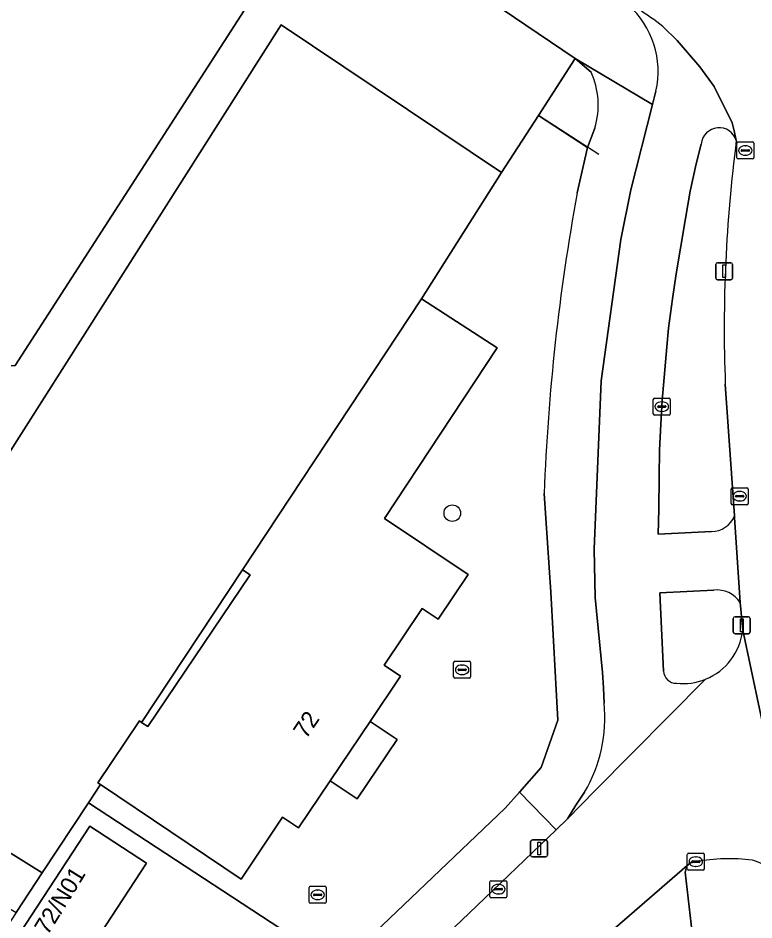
# Model space of a CAD drawing. Extents: x 159279 to 160377, y 384531 to 385888.
# Drawn here: x 159919.9 to 159963.2, y 384612.4 to 384665.5 of the extents above; entities that cross this region are included whole.
import ezdxf

# ---------------------------------------------------------------- set-up
doc = ezdxf.new("R2010")
doc.units = 0
for name, color, linetype in [('IMGEO_Berm_groen', 7, 'Continuous'), ('IMGEO_Boom', 7, 'Continuous'), ('IMGEO_Erf', 7, 'Continuous'), ('IMGEO_Fietspad_open', 7, 'Continuous'), ('IMGEO_Groenvoorziening', 7, 'Continuous'), ('IMGEO_Hek', 7, 'Continuous'), ('IMGEO_Kolk', 7, 'Continuous'), ('IMGEO_Lichtmast', 7, 'Continuous'), ('IMGEO_Muur', 7, 'Continuous'), ('IMGEO_Pand', 7, 'Continuous'), ('IMGEO_Pand_nummerreeks', 7, 'Continuous'), ('IMGEO_Parkeervlak_open', 7, 'Continuous'), ('IMGEO_Rijbaan_lokaal_open', 7, 'Continuous'), ('IMGEO_Voetpad_open', 7, 'Continuous')]:
    doc.layers.add(name, color=color, linetype=linetype)

msp = doc.modelspace()

# ---------------------------------------------------------------- linework, layer by layer
at = {"layer": 'IMGEO_Berm_groen'}
for points in [[(159960.072, 384658.063), (159959.777, 384656.892), (159959.424, 384655.282), (159959.151, 384653.673), (159958.839, 384651.922), (159958.586, 384650.412), (159958.371, 384648.952), (159958.149, 384647.222), (159958.043, 384646.113), (159957.881, 384644.313), (159957.766, 384642.954), (159957.683, 384641.564), (159957.609, 384640.035), (159957.585, 384638.466), (159957.564, 384636.567), (159957.539, 384635.088), (159960.666, 384635.241)], [(159962.02, 384636.159), (159961.483, 384643.929)], [(159960.81, 384631.794), (159957.634, 384631.63), (159957.856, 384627.026)], [(159962.509, 384629.437), (159962.368, 384631.057)]]:
    msp.add_lwpolyline(points, dxfattribs=at)
for centre, radius, start, end in [((159961.121, 384657.971), 1.053, 16.0201, 175.0101), ((160047.828, 384647.194), 86.407, 172.641, 182.16585), ((159960.667, 384636.698), 1.457, 269.9779, 338.2959), ((159960.984, 384630.146), 1.657, 33.3563, 96.0114), ((159959.001, 384629.814), 3.528, 292.0203, 353.8733), ((159958.585, 384627.037), 0.729, 180.8556, 271.489), ((159959.002, 384629.81), 3.525, 263.5245, 292.0356)]:
    msp.add_arc(centre, radius, start, end, dxfattribs=at)
at = {"layer": 'IMGEO_Boom'}
msp.add_circle((159945.415, 384636.324), 0.489, dxfattribs=at)
at = {"layer": 'IMGEO_Erf'}
msp.add_lwpolyline([(159933.058, 384632.987), (159927.127, 384624.004), (159927.493, 384623.757), (159933.507, 384632.696)], close=True, dxfattribs=at)
at = {"layer": 'IMGEO_Fietspad_open'}
for points in [[(159962.133, 384658.262), (159961.997, 384658.844), (159961.887, 384659.317), (159960.829, 384661.451), (159959.986, 384662.616), (159958.648, 384664.154), (159957.813, 384664.987)], [(159957.401, 384661.18), (159957.199, 384660.386), (159955.919, 384655.361), (159955.328, 384652.443), (159954.177, 384644.121), (159953.762, 384634.199), (159953.832, 384631.35), (159954.249, 384626.949), (159954.307, 384626.043), (159954.348, 384625.135)], [(159959.424, 384655.282), (159959.777, 384656.892), (159960.072, 384658.063)], [(159960.666, 384635.241), (159957.539, 384635.088), (159957.564, 384636.567), (159957.585, 384638.466), (159957.609, 384640.035), (159957.683, 384641.564), (159957.766, 384642.954), (159957.881, 384644.313), (159958.043, 384646.113), (159958.149, 384647.222), (159958.371, 384648.952), (159958.586, 384650.412), (159958.839, 384651.922), (159959.151, 384653.673), (159959.424, 384655.282)], [(159962.368, 384631.057), (159962.342, 384631.357), (159962.027, 384636.063), (159962.02, 384636.159)], [(159957.856, 384627.026), (159957.634, 384631.63), (159960.81, 384631.794)], [(159953.195, 384619.895), (159952.685, 384619.136), (159952.191, 384618.333), (159953.832, 384619.989), (159960.324, 384626.543)], [(159959.65, 384610.591), (159959.117, 384615.183), (159959.237, 384615.576), (159953.042, 384610.201)]]:
    msp.add_lwpolyline(points, dxfattribs=at)
for centre, radius, start, end in [((159946.157, 384649.915), 19.054, 52.2827, 63.1476), ((159952.317, 384662.337), 5.214, 347.1759, 48.5154), ((159961.121, 384657.971), 1.053, 16.0201, 175.0101), ((159960.667, 384636.698), 1.457, 269.9779, 338.2959), ((159960.984, 384630.146), 1.657, 33.3563, 96.0114), ((159958.585, 384627.037), 0.729, 180.8556, 271.489), ((159959.002, 384629.81), 3.525, 263.5245, 292.0356), ((159945.826, 384624.263), 8.567, 329.3417, 5.8393)]:
    msp.add_arc(centre, radius, start, end, dxfattribs=at)
at = {"layer": 'IMGEO_Groenvoorziening'}
for points in [[(159898.506, 384656.984), (159916.263, 384644.943), (159919.674, 384645.016), (159933.943, 384667.166)], [(159959.75, 384615.8), (159959.479, 384615.748), (159959.237, 384615.576), (159959.117, 384615.183), (159959.65, 384610.591)]]:
    msp.add_lwpolyline(points, dxfattribs=at)
msp.add_lwpolyline([(159923.997, 384619.258), (159924.709, 384620.341), (159924.556, 384620.444), (159927.006, 384624.086), (159927.127, 384624.004), (159933.058, 384632.987), (159943.594, 384648.942), (159948.313, 384656.384), (159935.334, 384665.074), (159908.611, 384623.041), (159921.279, 384615.144)], close=True, dxfattribs=at)
for centre, radius, start, end in [((159961.712, 384604.831), 11.143, 82.9578, 100.1404), ((159961.719, 384611.564), 4.535, 21.3259, 72.5599)]:
    msp.add_arc(centre, radius, start, end, dxfattribs=at)
at = {"layer": 'IMGEO_Hek'}
msp.add_lwpolyline([(159954.033, 384657.44), (159950.48, 384659.737)], dxfattribs=at)
at = {"layer": 'IMGEO_Kolk'}
for p, q in [((159962.165, 384657.257), (159962.165, 384658.109)), ((159962.24, 384658.183), (159963.092, 384658.183)), ((159963.166, 384658.109), (159963.166, 384657.257)), ((159962.424, 384657.677), (159962.424, 384657.689)), ((159962.862, 384657.64), (159962.464, 384657.64)), ((159962.467, 384657.726), (159962.865, 384657.726)), ((159962.653, 384657.963), (159962.678, 384657.963)), ((159962.908, 384657.689), (159962.908, 384657.677)), ((159963.092, 384657.183), (159962.24, 384657.183)), ((159962.676, 384657.403), (159962.651, 384657.403)), ((159957.245, 384642.171), (159957.245, 384643.023)), ((159957.32, 384643.097), (159958.172, 384643.097)), ((159957.733, 384642.877), (159957.758, 384642.877)), ((159958.246, 384643.023), (159958.246, 384642.171)), ((159957.504, 384642.591), (159957.504, 384642.603)), ((159957.942, 384642.554), (159957.544, 384642.554)), ((159957.547, 384642.64), (159957.945, 384642.64)), ((159957.756, 384642.317), (159957.731, 384642.317)), ((159957.988, 384642.603), (159957.988, 384642.591)), ((159958.172, 384642.097), (159957.32, 384642.097)), ((159961.825, 384636.895), (159961.825, 384637.747)), ((159961.9, 384637.821), (159962.752, 384637.821)), ((159962.127, 384637.364), (159962.525, 384637.364)), ((159962.313, 384637.601), (159962.338, 384637.601)), ((159962.826, 384637.747), (159962.826, 384636.895)), ((159962.752, 384636.821), (159961.9, 384636.821)), ((159962.084, 384637.315), (159962.084, 384637.327)), ((159962.522, 384637.278), (159962.124, 384637.278)), ((159962.336, 384637.041), (159962.311, 384637.041)), ((159962.568, 384637.327), (159962.568, 384637.315)), ((159945.493, 384626.676), (159945.493, 384627.528)), ((159945.568, 384627.602), (159946.42, 384627.602)), ((159945.981, 384627.382), (159946.006, 384627.382)), ((159946.494, 384627.528), (159946.494, 384626.676)), ((159945.752, 384627.096), (159945.752, 384627.108)), ((159946.19, 384627.059), (159945.792, 384627.059)), ((159945.795, 384627.145), (159946.193, 384627.145)), ((159946.004, 384626.822), (159945.979, 384626.822)), ((159946.236, 384627.108), (159946.236, 384627.096)), ((159946.42, 384626.602), (159945.568, 384626.602)), ((159959.249, 384615.374), (159959.249, 384616.226)), ((159959.324, 384616.3), (159960.176, 384616.3)), ((159960.25, 384616.226), (159960.25, 384615.374)), ((159959.508, 384615.794), (159959.508, 384615.806)), ((159959.946, 384615.757), (159959.548, 384615.757)), ((159959.551, 384615.843), (159959.949, 384615.843)), ((159959.737, 384616.08), (159959.762, 384616.08)), ((159959.992, 384615.806), (159959.992, 384615.794)), ((159960.176, 384615.3), (159959.324, 384615.3)), ((159959.76, 384615.52), (159959.735, 384615.52)), ((159947.624, 384613.753), (159947.624, 384614.605)), ((159947.699, 384614.679), (159948.551, 384614.679)), ((159948.625, 384614.605), (159948.625, 384613.753)), ((159936.99, 384613.424), (159936.99, 384614.276)), ((159937.065, 384614.35), (159937.917, 384614.35)), ((159937.478, 384614.13), (159937.503, 384614.13)), ((159937.991, 384614.276), (159937.991, 384613.424)), ((159947.883, 384614.173), (159947.883, 384614.185)), ((159948.321, 384614.136), (159947.923, 384614.136)), ((159947.926, 384614.222), (159948.324, 384614.222)), ((159948.112, 384614.459), (159948.137, 384614.459)), ((159948.367, 384614.185), (159948.367, 384614.173)), ((159937.249, 384613.844), (159937.249, 384613.856)), ((159937.687, 384613.807), (159937.289, 384613.807)), ((159937.292, 384613.893), (159937.69, 384613.893)), ((159937.501, 384613.57), (159937.476, 384613.57)), ((159937.733, 384613.856), (159937.733, 384613.844)), ((159948.551, 384613.679), (159947.699, 384613.679)), ((159948.135, 384613.899), (159948.11, 384613.899)), ((159937.917, 384613.35), (159937.065, 384613.35))]:
    msp.add_line(p, q, dxfattribs=at)
for points in [[(159962.165, 384657.257), (159962.165, 384658.109)], [(159962.24, 384658.183), (159963.092, 384658.183)], [(159963.166, 384658.109), (159963.166, 384657.257)], [(159963.092, 384657.183), (159962.24, 384657.183)], [(159957.245, 384642.171), (159957.245, 384643.023)], [(159957.32, 384643.097), (159958.172, 384643.097)], [(159958.246, 384643.023), (159958.246, 384642.171)], [(159958.172, 384642.097), (159957.32, 384642.097)], [(159961.825, 384636.895), (159961.825, 384637.747)], [(159961.9, 384637.821), (159962.752, 384637.821)], [(159962.826, 384637.747), (159962.826, 384636.895)], [(159962.752, 384636.821), (159961.9, 384636.821)], [(159945.493, 384626.676), (159945.493, 384627.528)], [(159945.568, 384627.602), (159946.42, 384627.602)], [(159946.494, 384627.528), (159946.494, 384626.676)], [(159946.42, 384626.602), (159945.568, 384626.602)], [(159959.249, 384615.374), (159959.249, 384616.226)], [(159959.324, 384616.3), (159960.176, 384616.3)], [(159960.25, 384616.226), (159960.25, 384615.374)], [(159960.176, 384615.3), (159959.324, 384615.3)], [(159947.624, 384613.753), (159947.624, 384614.605)], [(159947.699, 384614.679), (159948.551, 384614.679)], [(159948.625, 384614.605), (159948.625, 384613.753)], [(159936.99, 384613.424), (159936.99, 384614.276)], [(159937.065, 384614.35), (159937.917, 384614.35)], [(159937.991, 384614.276), (159937.991, 384613.424)], [(159948.551, 384613.679), (159947.699, 384613.679)], [(159937.917, 384613.35), (159937.065, 384613.35)]]:
    msp.add_lwpolyline(points, dxfattribs=at)
for centre, radius, start, end in [((159962.242, 384658.107), 0.0765, 91.552, 178.448), ((159962.242, 384658.107), 0.0765, 91.552, 178.448), ((159963.09, 384658.107), 0.0765, 1.552, 88.448), ((159963.09, 384658.107), 0.0765, 1.552, 88.448), ((159962.464, 384657.686), 0.0403, 85.8775, 175.7526), ((159962.461, 384657.676), 0.0366, 178.938, 274.7102), ((159962.865, 384657.683), 0.043, 264.8664, 352.4533), ((159962.869, 384657.688), 0.0386, 1.7309, 96.639), ((159962.242, 384657.259), 0.0765, 181.552, 268.448), ((159962.242, 384657.259), 0.0765, 181.552, 268.448), ((159963.09, 384657.259), 0.0765, 271.552, 358.448), ((159963.09, 384657.259), 0.0765, 271.552, 358.448), ((159957.322, 384643.021), 0.0765, 91.552, 178.448), ((159957.322, 384643.021), 0.0765, 91.552, 178.448), ((159958.17, 384643.021), 0.0765, 1.552, 88.448), ((159958.17, 384643.021), 0.0765, 1.552, 88.448), ((159957.322, 384642.173), 0.0765, 181.552, 268.448), ((159957.322, 384642.173), 0.0765, 181.552, 268.448), ((159957.544, 384642.6), 0.0403, 85.8775, 175.7526), ((159957.541, 384642.59), 0.0366, 178.938, 274.7102), ((159957.945, 384642.597), 0.043, 264.8664, 352.4533), ((159957.949, 384642.602), 0.0386, 1.7309, 96.639), ((159958.17, 384642.173), 0.0765, 271.552, 358.448), ((159958.17, 384642.173), 0.0765, 271.552, 358.448), ((159961.902, 384637.745), 0.0765, 91.552, 178.448), ((159961.902, 384637.745), 0.0765, 91.552, 178.448), ((159962.124, 384637.324), 0.0403, 85.8775, 175.7526), ((159962.529, 384637.326), 0.0386, 1.7309, 96.639), ((159962.75, 384637.745), 0.0765, 1.552, 88.448), ((159962.75, 384637.745), 0.0765, 1.552, 88.448), ((159961.902, 384636.897), 0.0765, 181.552, 268.448), ((159961.902, 384636.897), 0.0765, 181.552, 268.448), ((159962.121, 384637.314), 0.0366, 178.938, 274.7102), ((159962.525, 384637.321), 0.043, 264.8664, 352.4533), ((159962.75, 384636.897), 0.0765, 271.552, 358.448), ((159962.75, 384636.897), 0.0765, 271.552, 358.448), ((159945.57, 384627.526), 0.0765, 91.552, 178.448), ((159945.57, 384627.526), 0.0765, 91.552, 178.448), ((159946.418, 384627.526), 0.0765, 1.552, 88.448), ((159946.418, 384627.526), 0.0765, 1.552, 88.448), ((159945.792, 384627.105), 0.0403, 85.8775, 175.7526), ((159945.789, 384627.095), 0.0366, 178.938, 274.7102), ((159946.193, 384627.102), 0.043, 264.8664, 352.4533), ((159946.197, 384627.107), 0.0386, 1.7309, 96.639), ((159945.57, 384626.678), 0.0765, 181.552, 268.448), ((159945.57, 384626.678), 0.0765, 181.552, 268.448), ((159946.418, 384626.678), 0.0765, 271.552, 358.448), ((159946.418, 384626.678), 0.0765, 271.552, 358.448), ((159959.326, 384616.224), 0.0765, 91.552, 178.448), ((159959.326, 384616.224), 0.0765, 91.552, 178.448), ((159960.174, 384616.224), 0.0765, 1.552, 88.448), ((159960.174, 384616.224), 0.0765, 1.552, 88.448), ((159959.548, 384615.803), 0.0403, 85.8775, 175.7526), ((159959.545, 384615.793), 0.0366, 178.938, 274.7102), ((159959.949, 384615.8), 0.043, 264.8664, 352.4533), ((159959.953, 384615.805), 0.0386, 1.7309, 96.639), ((159959.326, 384615.376), 0.0765, 181.552, 268.448), ((159959.326, 384615.376), 0.0765, 181.552, 268.448), ((159960.174, 384615.376), 0.0765, 271.552, 358.448), ((159960.174, 384615.376), 0.0765, 271.552, 358.448), ((159947.701, 384614.603), 0.0765, 91.552, 178.448), ((159947.701, 384614.603), 0.0765, 91.552, 178.448), ((159948.549, 384614.603), 0.0765, 1.552, 88.448), ((159948.549, 384614.603), 0.0765, 1.552, 88.448), ((159937.067, 384614.274), 0.0765, 91.552, 178.448), ((159937.067, 384614.274), 0.0765, 91.552, 178.448), ((159937.915, 384614.274), 0.0765, 1.552, 88.448), ((159937.915, 384614.274), 0.0765, 1.552, 88.448), ((159947.923, 384614.182), 0.0403, 85.8775, 175.7526), ((159947.92, 384614.172), 0.0366, 178.938, 274.7102), ((159948.324, 384614.179), 0.043, 264.8664, 352.4533), ((159948.328, 384614.184), 0.0386, 1.7309, 96.639), ((159937.289, 384613.853), 0.0403, 85.8775, 175.7526), ((159937.286, 384613.843), 0.0366, 178.938, 274.7102), ((159937.69, 384613.85), 0.043, 264.8664, 352.4533), ((159937.694, 384613.855), 0.0386, 1.7309, 96.639), ((159947.701, 384613.755), 0.0765, 181.552, 268.448), ((159947.701, 384613.755), 0.0765, 181.552, 268.448), ((159948.549, 384613.755), 0.0765, 271.552, 358.448), ((159948.549, 384613.755), 0.0765, 271.552, 358.448), ((159937.067, 384613.426), 0.0765, 181.552, 268.448), ((159937.067, 384613.426), 0.0765, 181.552, 268.448), ((159937.915, 384613.426), 0.0765, 271.552, 358.448), ((159937.915, 384613.426), 0.0765, 271.552, 358.448)]:
    msp.add_arc(centre, radius, start, end, dxfattribs=at)
for centre, major_axis, ratio, start_param, end_param in [((159962.652, 384657.683), (-0.387, 0.002), 0.722429, 4.712389, 7.853982), ((159962.677, 384657.683), (-0.39, 0.002), 0.717154, 1.570796, 4.712389), ((159957.732, 384642.597), (-0.387, 0.002), 0.722429, 4.712389, 7.853982), ((159957.757, 384642.597), (-0.39, 0.002), 0.717154, 1.570796, 4.712389), ((159962.312, 384637.321), (-0.387, 0.002), 0.722429, 4.712389, 7.853982), ((159962.337, 384637.321), (-0.39, 0.002), 0.717154, 1.570796, 4.712389), ((159945.98, 384627.102), (-0.387, 0.002), 0.722429, 4.712389, 7.853982), ((159946.005, 384627.102), (-0.39, 0.002), 0.717154, 1.570796, 4.712389), ((159959.736, 384615.8), (-0.387, 0.002), 0.722429, 4.712389, 7.853982), ((159959.761, 384615.8), (-0.39, 0.002), 0.717154, 1.570796, 4.712389), ((159937.477, 384613.85), (-0.387, 0.002), 0.722429, 4.712389, 7.853982), ((159937.502, 384613.85), (-0.39, 0.002), 0.717154, 1.570796, 4.712389), ((159948.111, 384614.179), (-0.387, 0.002), 0.722429, 4.712389, 7.853982), ((159948.136, 384614.179), (-0.39, 0.002), 0.717154, 1.570796, 4.712389)]:
    msp.add_ellipse(centre, major_axis=major_axis, ratio=ratio, start_param=start_param, end_param=end_param, dxfattribs=at)
at = {"layer": 'IMGEO_Lichtmast'}
for p, q in [((159960.926, 384650.172), (159960.926, 384650.972)), ((159960.926, 384650.972), (159960.926, 384650.172)), ((159961.026, 384651.072), (159961.816, 384651.072)), ((159961.816, 384651.072), (159961.026, 384651.072)), ((159961.916, 384650.972), (159961.916, 384650.172)), ((159961.916, 384650.172), (159961.916, 384650.972)), ((159961.816, 384650.072), (159961.026, 384650.072)), ((159961.026, 384650.072), (159961.816, 384650.072)), ((159961.957, 384629.319), (159961.957, 384630.119)), ((159961.957, 384630.119), (159961.957, 384629.319)), ((159962.057, 384630.219), (159962.847, 384630.219)), ((159962.847, 384630.219), (159962.057, 384630.219)), ((159962.947, 384630.119), (159962.947, 384629.319)), ((159962.947, 384629.319), (159962.947, 384630.119)), ((159962.847, 384629.219), (159962.057, 384629.219)), ((159962.057, 384629.219), (159962.847, 384629.219)), ((159950.027, 384616.179), (159950.027, 384616.979)), ((159950.027, 384616.979), (159950.027, 384616.179)), ((159950.127, 384617.079), (159950.917, 384617.079)), ((159950.917, 384617.079), (159950.127, 384617.079)), ((159951.017, 384616.979), (159951.017, 384616.179)), ((159951.017, 384616.179), (159951.017, 384616.979)), ((159950.917, 384616.079), (159950.127, 384616.079)), ((159950.127, 384616.079), (159950.917, 384616.079))]:
    msp.add_line(p, q, dxfattribs=at)
for points in [[(159961.346, 384650.947), (159961.496, 384650.947), (159961.496, 384650.197), (159961.346, 384650.197), (159961.346, 384650.947)], [(159962.377, 384630.094), (159962.527, 384630.094), (159962.527, 384629.344), (159962.377, 384629.344), (159962.377, 384630.094)], [(159950.447, 384616.954), (159950.597, 384616.954), (159950.597, 384616.204), (159950.447, 384616.204), (159950.447, 384616.954)]]:
    msp.add_lwpolyline(points, dxfattribs=at)
for centre, start, end in [((159961.026, 384650.972), 90, 180), ((159961.026, 384650.972), 90, 180), ((159961.816, 384650.972), 0, 90), ((159961.816, 384650.972), 360, 90), ((159961.026, 384650.172), 180, 270), ((159961.026, 384650.172), 180, 270), ((159961.816, 384650.172), 270, 0), ((159961.816, 384650.172), 270, 0), ((159962.057, 384630.119), 90, 180), ((159962.057, 384630.119), 90, 180), ((159962.847, 384630.119), 0, 90), ((159962.847, 384630.119), 360, 90), ((159962.057, 384629.319), 180, 270), ((159962.057, 384629.319), 180, 270), ((159962.847, 384629.319), 270, 0), ((159962.847, 384629.319), 270, 0), ((159950.127, 384616.979), 90, 180), ((159950.127, 384616.979), 90, 180), ((159950.917, 384616.979), 0, 90), ((159950.917, 384616.979), 360, 90), ((159950.127, 384616.179), 180, 270), ((159950.127, 384616.179), 180, 270), ((159950.917, 384616.179), 270, 0), ((159950.917, 384616.179), 270, 0)]:
    msp.add_arc(centre, 0.1, start, end, dxfattribs=at)
at = {"layer": 'IMGEO_Muur'}
for points in [[(159939.698, 384671.882), (159952.652, 384663.096)], [(159952.652, 384663.096), (159950.48, 384659.737)]]:
    msp.add_lwpolyline(points, dxfattribs=at)
at = {"layer": 'IMGEO_Pand'}
for points in [[(159933.507, 384632.696), (159927.493, 384623.757), (159927.127, 384624.004), (159927.006, 384624.086), (159924.556, 384620.444), (159924.709, 384620.341), (159932.977, 384614.778), (159935.427, 384618.419), (159936.356, 384617.794), (159938.221, 384620.566), (159940.571, 384624.059), (159942.37, 384626.733), (159941.408, 384627.381), (159943.647, 384630.709), (159944.576, 384630.084), (159946.34, 384632.705), (159941.421, 384636.016), (159948.05, 384646.055), (159943.594, 384648.942), (159933.058, 384632.987)], [(159927.407, 384615.71), (159924.082, 384617.886), (159919.962, 384611.59), (159923.287, 384609.414)]]:
    msp.add_lwpolyline(points, close=True, dxfattribs=at)
at = {"layer": 'IMGEO_Parkeervlak_open'}
msp.add_lwpolyline([(159952.764, 384655.19), (159953.382, 384657.861), (159950.48, 384659.737), (159948.313, 384656.384), (159943.594, 384648.942), (159948.05, 384646.055), (159941.421, 384636.016), (159946.34, 384632.705), (159944.576, 384630.084), (159943.647, 384630.709), (159941.408, 384627.381), (159942.37, 384626.733), (159940.571, 384624.059), (159942.164, 384622.988), (159939.813, 384619.494), (159938.221, 384620.566), (159936.356, 384617.794), (159935.427, 384618.419), (159932.977, 384614.778), (159924.709, 384620.341), (159923.997, 384619.258), (159938.726, 384609.599), (159948.531, 384618.954), (159949.367, 384619.901), (159950.647, 384621.35), (159951.634, 384624.133), (159951.21, 384631.664), (159950.822, 384637.477)], dxfattribs=at)
msp.add_arc((160074.632, 384632.866), 123.896, 169.61944, 177.86706, dxfattribs=at)
at = {"layer": 'IMGEO_Rijbaan_lokaal_open'}
for points in [[(159961.483, 384643.929), (159962.02, 384636.159), (159962.027, 384636.063), (159962.342, 384631.357), (159962.368, 384631.057), (159962.509, 384629.437), (159965.943, 384613.213), (159968.03, 384607.407), (159978.711, 384609.725), (159977.954, 384611.211), (159975.103, 384616.651), (159972.138, 384622.291), (159971.129, 384624.646), (159970.389, 384627.135), (159969.852, 384630.499), (159969.246, 384634.671), (159968.977, 384639.313), (159968.642, 384649.632), (159969.222, 384660.175), (159969.225, 384660.781), (159971.306, 384675.134), (159971.729, 384678.051), (159971.743, 384678.16), (159971.827, 384678.621)], [(159909.27, 384635.74), (159912.116, 384633.995), (159911.82, 384633.501), (159909.324, 384629.339), (159904.802, 384621.799), (159919.74, 384612.804), (159921.279, 384615.144), (159908.611, 384623.041), (159935.334, 384665.074), (159948.313, 384656.384), (159950.48, 384659.737), (159952.652, 384663.096), (159939.698, 384671.882), (159935.941, 384666.574), (159934.498, 384667.001), (159933.943, 384667.166), (159919.674, 384645.016), (159916.263, 384644.943), (159898.506, 384656.984)], [(159957.813, 384664.987), (159958.648, 384664.154), (159959.986, 384662.616), (159960.829, 384661.451), (159961.887, 384659.317), (159961.997, 384658.844), (159962.133, 384658.262)], [(159965.943, 384613.213), (159962.509, 384629.437)], [(159960.324, 384626.543), (159953.832, 384619.989), (159952.191, 384618.333), (159951.537, 384617.673), (159946.407, 384612.776), (159938.712, 384605.429), (159936.131, 384602.051), (159935.241, 384600.951)], [(159922.384, 384567.482), (159925.863, 384573.85), (159930.078, 384581.5), (159930.353, 384581.991), (159932.659, 384586.07), (159932.786, 384586.32), (159933.661, 384587.884), (159934.041, 384588.599), (159936.794, 384593.189), (159940.869, 384598.303), (159943.967, 384601.824), (159946.325, 384604.023), (159947.131, 384604.775), (159952.389, 384609.603), (159953.042, 384610.201), (159959.237, 384615.576), (159959.479, 384615.748), (159959.75, 384615.8)]]:
    msp.add_lwpolyline(points, dxfattribs=at)
for centre, radius, start, end in [((159946.157, 384649.915), 19.054, 52.2827, 63.1476), ((160047.828, 384647.194), 86.407, 172.641, 182.16585), ((159959.001, 384629.814), 3.528, 292.0203, 353.8733), ((159961.712, 384604.831), 11.143, 82.9578, 100.1404), ((159961.719, 384611.564), 4.535, 21.3259, 72.5599)]:
    msp.add_arc(centre, radius, start, end, dxfattribs=at)
at = {"layer": 'IMGEO_Voetpad_open'}
for points in [[(159953.859, 384667.43), (159945.282, 384671.62), (159932.066, 384678.101), (159931.507, 384676.339), (159901.832, 384685.427), (159899.189, 384687.163), (159898.168, 384685.6), (159901.024, 384683.743), (159906.691, 384682.028), (159939.272, 384672.171), (159939.698, 384671.882), (159952.652, 384663.096), (159957.199, 384660.386), (159957.401, 384661.18)], [(159953.587, 384662.302), (159952.652, 384663.096), (159950.48, 384659.737), (159953.382, 384657.861), (159953.811, 384659.003)], [(159957.199, 384660.386), (159952.652, 384663.096), (159953.587, 384662.302)], [(159954.348, 384625.135), (159954.307, 384626.043), (159954.249, 384626.949), (159953.832, 384631.35), (159953.762, 384634.199), (159954.177, 384644.121), (159955.328, 384652.443), (159955.919, 384655.361), (159957.199, 384660.386)], [(159953.811, 384659.003), (159953.382, 384657.861), (159952.764, 384655.19)], [(159950.822, 384637.477), (159951.21, 384631.664), (159951.634, 384624.133), (159950.647, 384621.35), (159949.367, 384619.901), (159951.537, 384617.673), (159952.191, 384618.333), (159952.685, 384619.136), (159953.195, 384619.895)], [(159938.712, 384605.429), (159946.407, 384612.776), (159951.537, 384617.673), (159949.367, 384619.901), (159948.531, 384618.954), (159938.726, 384609.599), (159923.997, 384619.258), (159921.279, 384615.144), (159919.74, 384612.804), (159918.414, 384610.794)]]:
    msp.add_lwpolyline(points, dxfattribs=at)
for points in [[(159938.221, 384620.566), (159939.813, 384619.494), (159942.164, 384622.988), (159940.571, 384624.059)], [(159923.287, 384609.414), (159919.962, 384611.59), (159924.082, 384617.886), (159927.407, 384615.71)]]:
    msp.add_lwpolyline(points, close=True, dxfattribs=at)
for centre, radius, start, end in [((159952.317, 384662.337), 5.214, 347.1759, 48.5154), ((159949.227, 384660.349), 4.777, 343.6368, 24.132), ((159949.227, 384660.349), 4.777, 343.6368, 24.132), ((160074.632, 384632.866), 123.896, 169.61944, 177.86706), ((159945.826, 384624.263), 8.567, 329.3417, 5.8393)]:
    msp.add_arc(centre, radius, start, end, dxfattribs=at)

# ---------------------------------------------------------------- texts
at = {"layer": 'IMGEO_Pand_nummerreeks'}
for s, rotation, p in [('72', 56.0696, (159936.81, 384622.982)), ('72/N01', 58.2755, (159921.597, 384611.424))]:
    msp.add_text(s, height=1, rotation=rotation, dxfattribs=at).set_placement(p)

doc.saveas('drawing.dxf')
